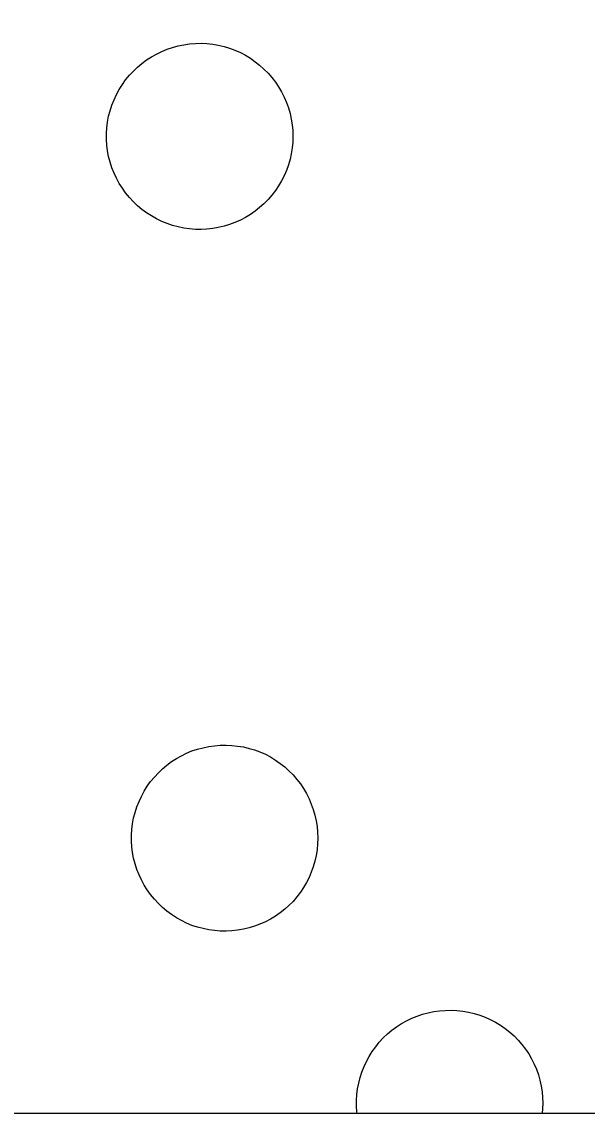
# Model space of a CAD drawing. Extents: x 605258 to 607277, y 6590261 to 6591368.
# Drawn here: x 605745.06 to 605748.22, y 6590414.21 to 6590420.31 of the extents above; entities that cross this region are included whole.
import ezdxf

# ---------------------------------------------------------------- set-up
doc = ezdxf.new("R2010")
doc.units = 0
doc.layers.add('Täide', color=7, linetype='Continuous')
doc.layers.add('VORMISTUS', color=7, linetype='Continuous')

msp = doc.modelspace()

# ---------------------------------------------------------------- linework, layer by layer
at = {"layer": 'Täide'}
msp.add_line((605729.5439, 6590414.2073), (605754.5439, 6590414.2073), dxfattribs=at)
for points in [[(605729.5439, 6590414.2073), (605754.5439, 6590414.2073), (605754.5439, 6590426.2073), (605729.5439, 6590426.2073)], [(605746.5794, 6590419.6657), (605746.5784, 6590419.6327), (605746.5754, 6590419.6007), (605746.5704, 6590419.5687), (605746.5634, 6590419.5377), (605746.5544, 6590419.5057), (605746.5434, 6590419.4757), (605746.5304, 6590419.4457), (605746.5154, 6590419.4167), (605746.4994, 6590419.3887), (605746.4814, 6590419.3627), (605746.4614, 6590419.3367), (605746.4404, 6590419.3127), (605746.4174, 6590419.2887), (605746.3934, 6590419.2677), (605746.3684, 6590419.2477), (605746.3414, 6590419.2287), (605746.3144, 6590419.2127), (605746.2854, 6590419.1977), (605746.2554, 6590419.1837), (605746.2254, 6590419.1727), (605746.1944, 6590419.1637), (605746.1624, 6590419.1557), (605746.1314, 6590419.1507), (605746.0984, 6590419.1467), (605746.0664, 6590419.1457), (605746.0344, 6590419.1457), (605746.0014, 6590419.1487), (605745.9694, 6590419.1527), (605745.9384, 6590419.1597), (605745.9064, 6590419.1677), (605745.8764, 6590419.1787), (605745.8464, 6590419.1907), (605745.8164, 6590419.2047), (605745.7884, 6590419.2207), (605745.7614, 6590419.2377), (605745.7354, 6590419.2577), (605745.7104, 6590419.2777), (605745.6874, 6590419.3007), (605745.6654, 6590419.3247), (605745.6444, 6590419.3497), (605745.6264, 6590419.3757), (605745.6084, 6590419.4027), (605745.5934, 6590419.4317), (605745.5794, 6590419.4607), (605745.5674, 6590419.4907), (605745.5574, 6590419.5217), (605745.5494, 6590419.5527), (605745.5434, 6590419.5847), (605745.5394, 6590419.6167), (605745.5374, 6590419.6487), (605745.5374, 6590419.6817), (605745.5394, 6590419.7137), (605745.5434, 6590419.7457), (605745.5494, 6590419.7777), (605745.5574, 6590419.8087), (605745.5674, 6590419.8397), (605745.5794, 6590419.8697), (605745.5934, 6590419.8997), (605745.6084, 6590419.9277), (605745.6264, 6590419.9547), (605745.6444, 6590419.9817), (605745.6654, 6590420.0067), (605745.6874, 6590420.0297), (605745.7104, 6590420.0527), (605745.7354, 6590420.0737), (605745.7614, 6590420.0927), (605745.7884, 6590420.1097), (605745.8164, 6590420.1257), (605745.8464, 6590420.1397), (605745.8764, 6590420.1527), (605745.9064, 6590420.1627), (605745.9384, 6590420.1717), (605745.9694, 6590420.1777), (605746.0014, 6590420.1827), (605746.0344, 6590420.1847), (605746.0664, 6590420.1857), (605746.0984, 6590420.1837), (605746.1314, 6590420.1807), (605746.1624, 6590420.1747), (605746.1944, 6590420.1677), (605746.2254, 6590420.1577), (605746.2554, 6590420.1467), (605746.2854, 6590420.1337), (605746.3144, 6590420.1187), (605746.3414, 6590420.1017), (605746.3684, 6590420.0827), (605746.3934, 6590420.0627), (605746.4174, 6590420.0417), (605746.4404, 6590420.0187), (605746.4614, 6590419.9937), (605746.4814, 6590419.9687), (605746.4994, 6590419.9417), (605746.5154, 6590419.9137), (605746.5304, 6590419.8847), (605746.5434, 6590419.8547), (605746.5544, 6590419.8247), (605746.5634, 6590419.7937), (605746.5704, 6590419.7617), (605746.5754, 6590419.7297), (605746.5784, 6590419.6977)], [(605746.5794, 6590419.6657), (605746.5784, 6590419.6327), (605746.5754, 6590419.6007), (605746.5704, 6590419.5687), (605746.5634, 6590419.5377), (605746.5544, 6590419.5057), (605746.5434, 6590419.4757), (605746.5304, 6590419.4457), (605746.5154, 6590419.4167), (605746.4994, 6590419.3887), (605746.4814, 6590419.3627), (605746.4614, 6590419.3367), (605746.4404, 6590419.3127), (605746.4174, 6590419.2887), (605746.3934, 6590419.2677), (605746.3684, 6590419.2477), (605746.3414, 6590419.2287), (605746.3144, 6590419.2127), (605746.2854, 6590419.1977), (605746.2554, 6590419.1837), (605746.2254, 6590419.1727), (605746.1944, 6590419.1637), (605746.1624, 6590419.1557), (605746.1314, 6590419.1507), (605746.0984, 6590419.1467), (605746.0664, 6590419.1457), (605746.0344, 6590419.1457), (605746.0014, 6590419.1487), (605745.9694, 6590419.1527), (605745.9384, 6590419.1597), (605745.9064, 6590419.1677), (605745.8764, 6590419.1787), (605745.8464, 6590419.1907), (605745.8164, 6590419.2047), (605745.7884, 6590419.2207), (605745.7614, 6590419.2377), (605745.7354, 6590419.2577), (605745.7104, 6590419.2777), (605745.6874, 6590419.3007), (605745.6654, 6590419.3247), (605745.6444, 6590419.3497), (605745.6264, 6590419.3757), (605745.6084, 6590419.4027), (605745.5934, 6590419.4317), (605745.5794, 6590419.4607), (605745.5674, 6590419.4907), (605745.5574, 6590419.5217), (605745.5494, 6590419.5527), (605745.5434, 6590419.5847), (605745.5394, 6590419.6167), (605745.5374, 6590419.6487), (605745.5374, 6590419.6817), (605745.5394, 6590419.7137), (605745.5434, 6590419.7457), (605745.5494, 6590419.7777), (605745.5574, 6590419.8087), (605745.5674, 6590419.8397), (605745.5794, 6590419.8697), (605745.5934, 6590419.8997), (605745.6084, 6590419.9277), (605745.6264, 6590419.9547), (605745.6444, 6590419.9817), (605745.6654, 6590420.0067), (605745.6874, 6590420.0297), (605745.7104, 6590420.0527), (605745.7354, 6590420.0737), (605745.7614, 6590420.0927), (605745.7884, 6590420.1097), (605745.8164, 6590420.1257), (605745.8464, 6590420.1397), (605745.8764, 6590420.1527), (605745.9064, 6590420.1627), (605745.9384, 6590420.1717), (605745.9694, 6590420.1777), (605746.0014, 6590420.1827), (605746.0344, 6590420.1847), (605746.0664, 6590420.1857), (605746.0984, 6590420.1837), (605746.1314, 6590420.1807), (605746.1624, 6590420.1747), (605746.1944, 6590420.1677), (605746.2254, 6590420.1577), (605746.2554, 6590420.1467), (605746.2854, 6590420.1337), (605746.3144, 6590420.1187), (605746.3414, 6590420.1017), (605746.3684, 6590420.0827), (605746.3934, 6590420.0627), (605746.4174, 6590420.0417), (605746.4404, 6590420.0187), (605746.4614, 6590419.9937), (605746.4814, 6590419.9687), (605746.4994, 6590419.9417), (605746.5154, 6590419.9137), (605746.5304, 6590419.8847), (605746.5434, 6590419.8547), (605746.5544, 6590419.8247), (605746.5634, 6590419.7937), (605746.5704, 6590419.7617), (605746.5754, 6590419.7297), (605746.5784, 6590419.6977)], [(605746.5794, 6590419.6657), (605746.5784, 6590419.6327), (605746.5754, 6590419.6007), (605746.5704, 6590419.5687), (605746.5634, 6590419.5377), (605746.5544, 6590419.5057), (605746.5434, 6590419.4757), (605746.5304, 6590419.4457), (605746.5154, 6590419.4167), (605746.4994, 6590419.3887), (605746.4814, 6590419.3627), (605746.4614, 6590419.3367), (605746.4404, 6590419.3127), (605746.4174, 6590419.2887), (605746.3934, 6590419.2677), (605746.3684, 6590419.2477), (605746.3414, 6590419.2287), (605746.3144, 6590419.2127), (605746.2854, 6590419.1977), (605746.2554, 6590419.1837), (605746.2254, 6590419.1727), (605746.1944, 6590419.1637), (605746.1624, 6590419.1557), (605746.1314, 6590419.1507), (605746.0984, 6590419.1467), (605746.0664, 6590419.1457), (605746.0344, 6590419.1457), (605746.0014, 6590419.1487), (605745.9694, 6590419.1527), (605745.9384, 6590419.1597), (605745.9064, 6590419.1677), (605745.8764, 6590419.1787), (605745.8464, 6590419.1907), (605745.8164, 6590419.2047), (605745.7884, 6590419.2207), (605745.7614, 6590419.2377), (605745.7354, 6590419.2577), (605745.7104, 6590419.2777), (605745.6874, 6590419.3007), (605745.6654, 6590419.3247), (605745.6444, 6590419.3497), (605745.6264, 6590419.3757), (605745.6084, 6590419.4027), (605745.5934, 6590419.4317), (605745.5794, 6590419.4607), (605745.5674, 6590419.4907), (605745.5574, 6590419.5217), (605745.5494, 6590419.5527), (605745.5434, 6590419.5847), (605745.5394, 6590419.6167), (605745.5374, 6590419.6487), (605745.5374, 6590419.6817), (605745.5394, 6590419.7137), (605745.5434, 6590419.7457), (605745.5494, 6590419.7777), (605745.5574, 6590419.8087), (605745.5674, 6590419.8397), (605745.5794, 6590419.8697), (605745.5934, 6590419.8997), (605745.6084, 6590419.9277), (605745.6264, 6590419.9547), (605745.6444, 6590419.9817), (605745.6654, 6590420.0067), (605745.6874, 6590420.0297), (605745.7104, 6590420.0527), (605745.7354, 6590420.0737), (605745.7614, 6590420.0927), (605745.7884, 6590420.1097), (605745.8164, 6590420.1257), (605745.8464, 6590420.1397), (605745.8764, 6590420.1527), (605745.9064, 6590420.1627), (605745.9384, 6590420.1717), (605745.9694, 6590420.1777), (605746.0014, 6590420.1827), (605746.0344, 6590420.1847), (605746.0664, 6590420.1857), (605746.0984, 6590420.1837), (605746.1314, 6590420.1807), (605746.1624, 6590420.1747), (605746.1944, 6590420.1677), (605746.2254, 6590420.1577), (605746.2554, 6590420.1467), (605746.2854, 6590420.1337), (605746.3144, 6590420.1187), (605746.3414, 6590420.1017), (605746.3684, 6590420.0827), (605746.3934, 6590420.0627), (605746.4174, 6590420.0417), (605746.4404, 6590420.0187), (605746.4614, 6590419.9937), (605746.4814, 6590419.9687), (605746.4994, 6590419.9417), (605746.5154, 6590419.9137), (605746.5304, 6590419.8847), (605746.5434, 6590419.8547), (605746.5544, 6590419.8247), (605746.5634, 6590419.7937), (605746.5704, 6590419.7617), (605746.5754, 6590419.7297), (605746.5784, 6590419.6977)], [(605746.7182, 6590415.7447), (605746.7172, 6590415.7117), (605746.7142, 6590415.6797), (605746.7092, 6590415.6477), (605746.7022, 6590415.6157), (605746.6932, 6590415.5847), (605746.6822, 6590415.5547), (605746.6702, 6590415.5247), (605746.6552, 6590415.4957), (605746.6392, 6590415.4677), (605746.6212, 6590415.4417), (605746.6012, 6590415.4157), (605746.5802, 6590415.3907), (605746.5572, 6590415.3677), (605746.5332, 6590415.3467), (605746.5082, 6590415.3267), (605746.4812, 6590415.3077), (605746.4532, 6590415.2917), (605746.4252, 6590415.2767), (605746.3952, 6590415.2627), (605746.3652, 6590415.2517), (605746.3342, 6590415.2427), (605746.3022, 6590415.2347), (605746.2702, 6590415.2297), (605746.2382, 6590415.2257), (605746.2062, 6590415.2247), (605746.1732, 6590415.2247), (605746.1412, 6590415.2277), (605746.1092, 6590415.2317), (605746.0772, 6590415.2387), (605746.0462, 6590415.2467), (605746.0152, 6590415.2567), (605745.9852, 6590415.2697), (605745.9562, 6590415.2837), (605745.9282, 6590415.2997), (605745.9012, 6590415.3167), (605745.8752, 6590415.3367), (605745.8502, 6590415.3567), (605745.8272, 6590415.3797), (605745.8052, 6590415.4027), (605745.7842, 6590415.4287), (605745.7652, 6590415.4547), (605745.7482, 6590415.4817), (605745.7332, 6590415.5107), (605745.7192, 6590415.5397), (605745.7072, 6590415.5697), (605745.6972, 6590415.6007), (605745.6892, 6590415.6317), (605745.6832, 6590415.6637), (605745.6792, 6590415.6957), (605745.6772, 6590415.7277), (605745.6772, 6590415.7607), (605745.6792, 6590415.7927), (605745.6832, 6590415.8247), (605745.6892, 6590415.8567), (605745.6972, 6590415.8877), (605745.7072, 6590415.9187), (605745.7192, 6590415.9487), (605745.7332, 6590415.9777), (605745.7482, 6590416.0067), (605745.7652, 6590416.0337), (605745.7842, 6590416.0607), (605745.8052, 6590416.0857), (605745.8272, 6590416.1087), (605745.8502, 6590416.1317), (605745.8752, 6590416.1527), (605745.9012, 6590416.1717), (605745.9282, 6590416.1887), (605745.9562, 6590416.2047), (605745.9852, 6590416.2187), (605746.0152, 6590416.2317), (605746.0462, 6590416.2417), (605746.0772, 6590416.2497), (605746.1092, 6590416.2567), (605746.1412, 6590416.2607), (605746.1732, 6590416.2637), (605746.2062, 6590416.2637), (605746.2382, 6590416.2627), (605746.2702, 6590416.2587), (605746.3022, 6590416.2537), (605746.3342, 6590416.2457), (605746.3652, 6590416.2367), (605746.3952, 6590416.2257), (605746.4252, 6590416.2127), (605746.4532, 6590416.1977), (605746.4812, 6590416.1807), (605746.5082, 6590416.1617), (605746.5332, 6590416.1417), (605746.5572, 6590416.1207), (605746.5802, 6590416.0977), (605746.6012, 6590416.0727), (605746.6212, 6590416.0477), (605746.6392, 6590416.0207), (605746.6552, 6590415.9927), (605746.6702, 6590415.9637), (605746.6822, 6590415.9337), (605746.6932, 6590415.9037), (605746.7022, 6590415.8727), (605746.7092, 6590415.8407), (605746.7142, 6590415.8087), (605746.7172, 6590415.7767)], [(605746.7182, 6590415.7447), (605746.7172, 6590415.7117), (605746.7142, 6590415.6797), (605746.7092, 6590415.6477), (605746.7022, 6590415.6157), (605746.6932, 6590415.5847), (605746.6822, 6590415.5547), (605746.6702, 6590415.5247), (605746.6552, 6590415.4957), (605746.6392, 6590415.4677), (605746.6212, 6590415.4417), (605746.6012, 6590415.4157), (605746.5802, 6590415.3907), (605746.5572, 6590415.3677), (605746.5332, 6590415.3467), (605746.5082, 6590415.3267), (605746.4812, 6590415.3077), (605746.4532, 6590415.2917), (605746.4252, 6590415.2767), (605746.3952, 6590415.2627), (605746.3652, 6590415.2517), (605746.3342, 6590415.2427), (605746.3022, 6590415.2347), (605746.2702, 6590415.2297), (605746.2382, 6590415.2257), (605746.2062, 6590415.2247), (605746.1732, 6590415.2247), (605746.1412, 6590415.2277), (605746.1092, 6590415.2317), (605746.0772, 6590415.2387), (605746.0462, 6590415.2467), (605746.0152, 6590415.2567), (605745.9852, 6590415.2697), (605745.9562, 6590415.2837), (605745.9282, 6590415.2997), (605745.9012, 6590415.3167), (605745.8752, 6590415.3367), (605745.8502, 6590415.3567), (605745.8272, 6590415.3797), (605745.8052, 6590415.4027), (605745.7842, 6590415.4287), (605745.7652, 6590415.4547), (605745.7482, 6590415.4817), (605745.7332, 6590415.5107), (605745.7192, 6590415.5397), (605745.7072, 6590415.5697), (605745.6972, 6590415.6007), (605745.6892, 6590415.6317), (605745.6832, 6590415.6637), (605745.6792, 6590415.6957), (605745.6772, 6590415.7277), (605745.6772, 6590415.7607), (605745.6792, 6590415.7927), (605745.6832, 6590415.8247), (605745.6892, 6590415.8567), (605745.6972, 6590415.8877), (605745.7072, 6590415.9187), (605745.7192, 6590415.9487), (605745.7332, 6590415.9777), (605745.7482, 6590416.0067), (605745.7652, 6590416.0337), (605745.7842, 6590416.0607), (605745.8052, 6590416.0857), (605745.8272, 6590416.1087), (605745.8502, 6590416.1317), (605745.8752, 6590416.1527), (605745.9012, 6590416.1717), (605745.9282, 6590416.1887), (605745.9562, 6590416.2047), (605745.9852, 6590416.2187), (605746.0152, 6590416.2317), (605746.0462, 6590416.2417), (605746.0772, 6590416.2497), (605746.1092, 6590416.2567), (605746.1412, 6590416.2607), (605746.1732, 6590416.2637), (605746.2062, 6590416.2637), (605746.2382, 6590416.2627), (605746.2702, 6590416.2587), (605746.3022, 6590416.2537), (605746.3342, 6590416.2457), (605746.3652, 6590416.2367), (605746.3952, 6590416.2257), (605746.4252, 6590416.2127), (605746.4532, 6590416.1977), (605746.4812, 6590416.1807), (605746.5082, 6590416.1617), (605746.5332, 6590416.1417), (605746.5572, 6590416.1207), (605746.5802, 6590416.0977), (605746.6012, 6590416.0727), (605746.6212, 6590416.0477), (605746.6392, 6590416.0207), (605746.6552, 6590415.9927), (605746.6702, 6590415.9637), (605746.6822, 6590415.9337), (605746.6932, 6590415.9037), (605746.7022, 6590415.8727), (605746.7092, 6590415.8407), (605746.7142, 6590415.8087), (605746.7172, 6590415.7767)], [(605746.7182, 6590415.7447), (605746.7172, 6590415.7117), (605746.7142, 6590415.6797), (605746.7092, 6590415.6477), (605746.7022, 6590415.6157), (605746.6932, 6590415.5847), (605746.6822, 6590415.5547), (605746.6702, 6590415.5247), (605746.6552, 6590415.4957), (605746.6392, 6590415.4677), (605746.6212, 6590415.4417), (605746.6012, 6590415.4157), (605746.5802, 6590415.3907), (605746.5572, 6590415.3677), (605746.5332, 6590415.3467), (605746.5082, 6590415.3267), (605746.4812, 6590415.3077), (605746.4532, 6590415.2917), (605746.4252, 6590415.2767), (605746.3952, 6590415.2627), (605746.3652, 6590415.2517), (605746.3342, 6590415.2427), (605746.3022, 6590415.2347), (605746.2702, 6590415.2297), (605746.2382, 6590415.2257), (605746.2062, 6590415.2247), (605746.1732, 6590415.2247), (605746.1412, 6590415.2277), (605746.1092, 6590415.2317), (605746.0772, 6590415.2387), (605746.0462, 6590415.2467), (605746.0152, 6590415.2567), (605745.9852, 6590415.2697), (605745.9562, 6590415.2837), (605745.9282, 6590415.2997), (605745.9012, 6590415.3167), (605745.8752, 6590415.3367), (605745.8502, 6590415.3567), (605745.8272, 6590415.3797), (605745.8052, 6590415.4027), (605745.7842, 6590415.4287), (605745.7652, 6590415.4547), (605745.7482, 6590415.4817), (605745.7332, 6590415.5107), (605745.7192, 6590415.5397), (605745.7072, 6590415.5697), (605745.6972, 6590415.6007), (605745.6892, 6590415.6317), (605745.6832, 6590415.6637), (605745.6792, 6590415.6957), (605745.6772, 6590415.7277), (605745.6772, 6590415.7607), (605745.6792, 6590415.7927), (605745.6832, 6590415.8247), (605745.6892, 6590415.8567), (605745.6972, 6590415.8877), (605745.7072, 6590415.9187), (605745.7192, 6590415.9487), (605745.7332, 6590415.9777), (605745.7482, 6590416.0067), (605745.7652, 6590416.0337), (605745.7842, 6590416.0607), (605745.8052, 6590416.0857), (605745.8272, 6590416.1087), (605745.8502, 6590416.1317), (605745.8752, 6590416.1527), (605745.9012, 6590416.1717), (605745.9282, 6590416.1887), (605745.9562, 6590416.2047), (605745.9852, 6590416.2187), (605746.0152, 6590416.2317), (605746.0462, 6590416.2417), (605746.0772, 6590416.2497), (605746.1092, 6590416.2567), (605746.1412, 6590416.2607), (605746.1732, 6590416.2637), (605746.2062, 6590416.2637), (605746.2382, 6590416.2627), (605746.2702, 6590416.2587), (605746.3022, 6590416.2537), (605746.3342, 6590416.2457), (605746.3652, 6590416.2367), (605746.3952, 6590416.2257), (605746.4252, 6590416.2127), (605746.4532, 6590416.1977), (605746.4812, 6590416.1807), (605746.5082, 6590416.1617), (605746.5332, 6590416.1417), (605746.5572, 6590416.1207), (605746.5802, 6590416.0977), (605746.6012, 6590416.0727), (605746.6212, 6590416.0477), (605746.6392, 6590416.0207), (605746.6552, 6590415.9927), (605746.6702, 6590415.9637), (605746.6822, 6590415.9337), (605746.6932, 6590415.9037), (605746.7022, 6590415.8727), (605746.7092, 6590415.8407), (605746.7142, 6590415.8087), (605746.7172, 6590415.7767)]]:
    msp.add_lwpolyline(points, close=True, dxfattribs=at)
for points in [[(605729.5439, 6590414.2073), (605754.5439, 6590414.2073), (605754.5439, 6590426.2073), (605729.5439, 6590426.2073), (605729.5439, 6590414.2073)], [(605746.938, 6590414.2073), (605746.9371, 6590414.2148), (605746.9351, 6590414.2468), (605746.9351, 6590414.2788), (605746.9371, 6590414.3108), (605746.9411, 6590414.3438), (605746.9471, 6590414.3748), (605746.9551, 6590414.4068), (605746.9651, 6590414.4368), (605746.9771, 6590414.4678), (605746.9901, 6590414.4968), (605747.0061, 6590414.5248), (605747.0231, 6590414.5528), (605747.0421, 6590414.5788), (605747.0621, 6590414.6038), (605747.0841, 6590414.6278), (605747.1081, 6590414.6498), (605747.1331, 6590414.6708), (605747.1591, 6590414.6898), (605747.1861, 6590414.7078), (605747.2141, 6590414.7238), (605747.2431, 6590414.7378), (605747.2731, 6590414.7498), (605747.3041, 6590414.7598), (605747.3351, 6590414.7688), (605747.3671, 6590414.7748), (605747.3991, 6590414.7798), (605747.4311, 6590414.7818), (605747.4641, 6590414.7828), (605747.4961, 6590414.7808), (605747.5281, 6590414.7778), (605747.5601, 6590414.7718), (605747.5921, 6590414.7648), (605747.6231, 6590414.7548), (605747.6531, 6590414.7438), (605747.6821, 6590414.7308), (605747.7111, 6590414.7158), (605747.7391, 6590414.6988), (605747.7661, 6590414.6808), (605747.7911, 6590414.6608), (605747.8151, 6590414.6388), (605747.8381, 6590414.6158), (605747.8591, 6590414.5918), (605747.8791, 6590414.5658), (605747.8971, 6590414.5388), (605747.9131, 6590414.5108), (605747.9281, 6590414.4818), (605747.9401, 6590414.4528), (605747.9511, 6590414.4218), (605747.9601, 6590414.3908), (605747.9671, 6590414.3588), (605747.9721, 6590414.3268), (605747.9751, 6590414.2948), (605747.9761, 6590414.2628)], [(605746.938, 6590414.2073), (605746.9371, 6590414.2148), (605746.9351, 6590414.2468), (605746.9351, 6590414.2788), (605746.9371, 6590414.3108), (605746.9411, 6590414.3438), (605746.9471, 6590414.3748), (605746.9551, 6590414.4068), (605746.9651, 6590414.4368), (605746.9771, 6590414.4678), (605746.9901, 6590414.4968), (605747.0061, 6590414.5248), (605747.0231, 6590414.5528), (605747.0421, 6590414.5788), (605747.0621, 6590414.6038), (605747.0841, 6590414.6278), (605747.1081, 6590414.6498), (605747.1331, 6590414.6708), (605747.1591, 6590414.6898), (605747.1861, 6590414.7078), (605747.2141, 6590414.7238), (605747.2431, 6590414.7378), (605747.2731, 6590414.7498), (605747.3041, 6590414.7598), (605747.3351, 6590414.7688), (605747.3671, 6590414.7748), (605747.3991, 6590414.7798), (605747.4311, 6590414.7818), (605747.4641, 6590414.7828), (605747.4961, 6590414.7808), (605747.5281, 6590414.7778), (605747.5601, 6590414.7718), (605747.5921, 6590414.7648), (605747.6231, 6590414.7548), (605747.6531, 6590414.7438), (605747.6821, 6590414.7308), (605747.7111, 6590414.7158), (605747.7391, 6590414.6988), (605747.7661, 6590414.6808), (605747.7911, 6590414.6608), (605747.8151, 6590414.6388), (605747.8381, 6590414.6158), (605747.8591, 6590414.5918), (605747.8791, 6590414.5658), (605747.8971, 6590414.5388), (605747.9131, 6590414.5108), (605747.9281, 6590414.4818), (605747.9401, 6590414.4528), (605747.9511, 6590414.4218), (605747.9601, 6590414.3908), (605747.9671, 6590414.3588), (605747.9721, 6590414.3268), (605747.9751, 6590414.2948), (605747.9761, 6590414.2628)], [(605746.938, 6590414.2073), (605746.9371, 6590414.2148), (605746.9351, 6590414.2468), (605746.9351, 6590414.2788), (605746.9371, 6590414.3108), (605746.9411, 6590414.3438), (605746.9471, 6590414.3748), (605746.9551, 6590414.4068), (605746.9651, 6590414.4368), (605746.9771, 6590414.4678), (605746.9901, 6590414.4968), (605747.0061, 6590414.5248), (605747.0231, 6590414.5528), (605747.0421, 6590414.5788), (605747.0621, 6590414.6038), (605747.0841, 6590414.6278), (605747.1081, 6590414.6498), (605747.1331, 6590414.6708), (605747.1591, 6590414.6898), (605747.1861, 6590414.7078), (605747.2141, 6590414.7238), (605747.2431, 6590414.7378), (605747.2731, 6590414.7498), (605747.3041, 6590414.7598), (605747.3351, 6590414.7688), (605747.3671, 6590414.7748), (605747.3991, 6590414.7798), (605747.4311, 6590414.7818), (605747.4641, 6590414.7828), (605747.4961, 6590414.7808), (605747.5281, 6590414.7778), (605747.5601, 6590414.7718), (605747.5921, 6590414.7648), (605747.6231, 6590414.7548), (605747.6531, 6590414.7438), (605747.6821, 6590414.7308), (605747.7111, 6590414.7158), (605747.7391, 6590414.6988), (605747.7661, 6590414.6808), (605747.7911, 6590414.6608), (605747.8151, 6590414.6388), (605747.8381, 6590414.6158), (605747.8591, 6590414.5918), (605747.8791, 6590414.5658), (605747.8971, 6590414.5388), (605747.9131, 6590414.5108), (605747.9281, 6590414.4818), (605747.9401, 6590414.4528), (605747.9511, 6590414.4218), (605747.9601, 6590414.3908), (605747.9671, 6590414.3588), (605747.9721, 6590414.3268), (605747.9751, 6590414.2948), (605747.9761, 6590414.2628)], [(605747.9761, 6590414.2628), (605747.9751, 6590414.2308), (605747.9729, 6590414.2073)], [(605747.9761, 6590414.2628), (605747.9751, 6590414.2308), (605747.9729, 6590414.2073)], [(605747.9761, 6590414.2628), (605747.9751, 6590414.2308), (605747.9729, 6590414.2073)]]:
    msp.add_lwpolyline(points, dxfattribs=at)
at = {"layer": 'VORMISTUS'}
msp.add_line((605729.5439, 6590414.2073), (605754.5439, 6590414.2073), dxfattribs=at)

doc.saveas('drawing.dxf')
